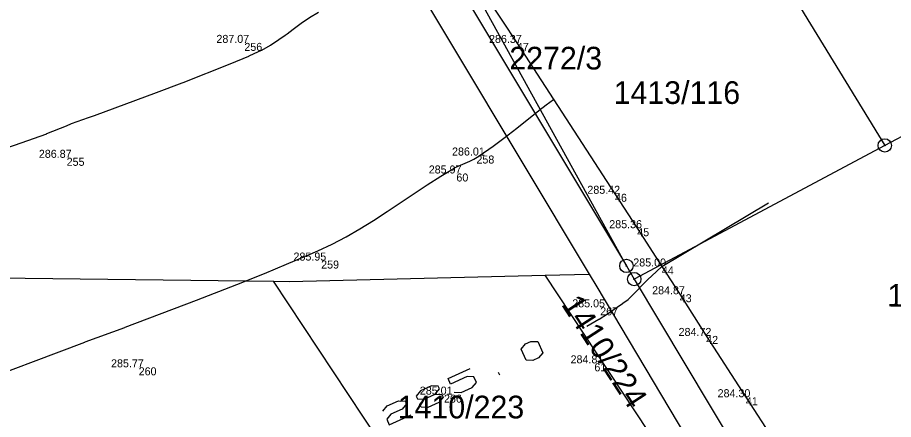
# Model space of a CAD drawing. Extents: x -771260 to -770828, y -1053564 to -1052811.
# Drawn here: x -771112.9 to -771047.3, y -1053090.5 to -1053060.4 of the extents above; entities that cross this region are included whole.
import ezdxf

# ---------------------------------------------------------------- set-up
doc = ezdxf.new("R2010")
doc.units = 0
for name, color, linetype in [('25_3_2019_oploceni', 7, 'Continuous'), ('25_3_2019_vrstevnice_interval_po_1m', 7, 'Continuous'), ('25_3_2019_vstup_vjezd_pozemek', 7, 'Continuous'), ('25_3_2019_zamereny_bod', 7, 'Continuous'), ('25_3_2019_zamereny_bod_cislo', 7, 'Continuous'), ('25_3_2019_zamereny_bod_vyska', 7, 'Continuous'), ('Default', 7, 'Continuous'), ('DKM_Hranice parcel', 7, 'Continuous'), ('DKM_Parcelní čísla', 7, 'Continuous'), ('DKM_Značky bodu BP', 7, 'Continuous')]:
    doc.layers.add(name, color=color, linetype=linetype)

# ---------------------------------------------------------------- blocks, each defined once
blk = doc.blocks.new('POINT_DISPLAY')
at = {"layer": 'Default'}
blk.add_line((0, 0), (0, 0), dxfattribs=at)

msp = doc.modelspace()

# ---------------------------------------------------------------- linework, layer by layer
at = {"layer": '25_3_2019_oploceni'}
for p, q in [((-771081.526, -1053053.138), (-771075.527, -1053062.309)), ((-771075.527, -1053062.309), (-771068.171, -1053073.614)), ((-771064.658, -1053079.062), (-771056.664, -1053074.299)), ((-771066.504, -1053076.194), (-771064.658, -1053079.062)), ((-771064.658, -1053079.062), (-771063.32, -1053081.145)), ((-771061.336, -1053084.269), (-771058.365, -1053088.862)), ((-771058.365, -1053088.862), (-771051.922, -1053098.735))]:
    msp.add_line(p, q, dxfattribs=at)
at = {"layer": '25_3_2019_vrstevnice_interval_po_1m'}
for points in [[(-771115.5, -1053070.771), (-771112.676, -1053069.796), (-771110.748, -1053069.112), (-771110.73, -1053069.106), (-771109.281, -1053068.52), (-771108.893, -1053068.348), (-771108.891, -1053068.347), (-771107.616, -1053067.887), (-771107.174, -1053067.738), (-771102.514, -1053066.021), (-771100.598, -1053065.298), (-771100.524, -1053065.269), (-771097.015, -1053063.864), (-771095.595, -1053063.287), (-771095.584, -1053063.283), (-771094.875, -1053062.961), (-771094.632, -1053062.851), (-771093.974, -1053062.479), (-771093.349, -1053062.062), (-771092.886, -1053061.721), (-771092.739, -1053061.621), (-771092.285, -1053061.278), (-771091.679, -1053060.838), (-771091.053, -1053060.41), (-771090.391, -1053060.004)], [(-771091.053, -1053060.41), (-771091.053, -1053060.41)], [(-771092.285, -1053061.278), (-771092.285, -1053061.278)], [(-771091.679, -1053060.838), (-771091.679, -1053060.838)], [(-771093.349, -1053062.062), (-771093.349, -1053062.062)], [(-771092.886, -1053061.721), (-771092.886, -1053061.721)], [(-771092.739, -1053061.621), (-771092.739, -1053061.621)], [(-771093.974, -1053062.479), (-771093.974, -1053062.479)], [(-771095.584, -1053063.283), (-771095.584, -1053063.283)], [(-771094.632, -1053062.851), (-771094.632, -1053062.851)], [(-771097.015, -1053063.864), (-771097.015, -1053063.864)], [(-771100.598, -1053065.298), (-771100.598, -1053065.298)], [(-771114.405, -1053087.185), (-771111.733, -1053086.186), (-771107.888, -1053084.726), (-771107.86, -1053084.715), (-771104.89, -1053083.629), (-771104.879, -1053083.625), (-771099.519, -1053081.59), (-771096.512, -1053080.417), (-771094.444, -1053079.583), (-771092.79, -1053078.899), (-771091.191, -1053078.216), (-771090.443, -1053077.897), (-771090.433, -1053077.892), (-771089.365, -1053077.392), (-771088.318, -1053076.838), (-771087.285, -1053076.239), (-771086.265, -1053075.606), (-771085.254, -1053074.949), (-771082.233, -1053072.938), (-771081.218, -1053072.289), (-771080.474, -1053071.837), (-771080.304, -1053071.734), (-771080.252, -1053071.702), (-771080.24, -1053071.695), (-771079.928, -1053071.535), (-771079.041, -1053071.166), (-771078.996, -1053071.143), (-771078.737, -1053071.009), (-771078.377, -1053070.795), (-771078.35, -1053070.779), (-771077.29, -1053070.042), (-771076.49, -1053069.439), (-771075.538, -1053068.693), (-771073.887, -1053067.376), (-771073.336, -1053066.956), (-771072.769, -1053066.548), (-771072.756, -1053066.538)], [(-771102.514, -1053066.021), (-771102.514, -1053066.021)], [(-771072.756, -1053066.538), (-771072.756, -1053066.538)], [(-771072.756, -1053066.538), (-771072.756, -1053066.538)], [(-771073.336, -1053066.956), (-771073.336, -1053066.956)], [(-771107.616, -1053067.887), (-771107.616, -1053067.887)], [(-771107.174, -1053067.738), (-771107.174, -1053067.738)], [(-771073.887, -1053067.376), (-771073.887, -1053067.376)], [(-771109.281, -1053068.52), (-771109.281, -1053068.52)], [(-771108.891, -1053068.347), (-771108.891, -1053068.347)], [(-771110.73, -1053069.106), (-771110.73, -1053069.106)], [(-771075.538, -1053068.693), (-771075.538, -1053068.693)], [(-771112.676, -1053069.796), (-771112.676, -1053069.796)], [(-771076.49, -1053069.439), (-771076.49, -1053069.439)], [(-771077.29, -1053070.042), (-771077.29, -1053070.042)], [(-771079.041, -1053071.166), (-771079.041, -1053071.166)], [(-771078.737, -1053071.009), (-771078.737, -1053071.009)], [(-771078.35, -1053070.779), (-771078.35, -1053070.779)], [(-771080.24, -1053071.695), (-771080.24, -1053071.695)], [(-771079.928, -1053071.535), (-771079.928, -1053071.535)], [(-771081.218, -1053072.289), (-771081.218, -1053072.289)], [(-771082.233, -1053072.938), (-771082.233, -1053072.938)], [(-771085.254, -1053074.949), (-771085.254, -1053074.949)], [(-771086.265, -1053075.606), (-771086.265, -1053075.606)], [(-771087.285, -1053076.239), (-771087.285, -1053076.239)], [(-771088.318, -1053076.838), (-771088.318, -1053076.838)], [(-771089.365, -1053077.392), (-771089.365, -1053077.392)], [(-771090.433, -1053077.892), (-771090.433, -1053077.892)], [(-771092.79, -1053078.899), (-771092.79, -1053078.899)], [(-771070.289, -1053083.547), (-771069.371, -1053083.013), (-771069.368, -1053083.011), (-771068.741, -1053082.609), (-771067.617, -1053081.851), (-771067.576, -1053081.824), (-771067.191, -1053081.53), (-771066.882, -1053081.249), (-771065.733, -1053080.053), (-771065.063, -1053079.428), (-771064.652, -1053079.073), (-771064.649, -1053079.07), (-771064.64, -1053079.062)], [(-771094.444, -1053079.583), (-771094.444, -1053079.583)], [(-771065.063, -1053079.428), (-771065.063, -1053079.428)], [(-771096.512, -1053080.417), (-771096.512, -1053080.417)], [(-771065.733, -1053080.053), (-771065.733, -1053080.053)], [(-771099.519, -1053081.59), (-771099.519, -1053081.59)], [(-771067.191, -1053081.53), (-771067.191, -1053081.53)], [(-771066.882, -1053081.249), (-771066.882, -1053081.249)], [(-771067.576, -1053081.824), (-771067.576, -1053081.824)], [(-771069.368, -1053083.011), (-771069.368, -1053083.011)], [(-771068.741, -1053082.609), (-771068.741, -1053082.609)], [(-771104.879, -1053083.625), (-771104.879, -1053083.625)], [(-771070.289, -1053083.547), (-771070.289, -1053083.547)], [(-771107.86, -1053084.715), (-771107.86, -1053084.715)], [(-771074.324, -1053086.103), (-771074.831, -1053086.082), (-771075.202, -1053085.253), (-771074.881, -1053084.861), (-771074.467, -1053084.675), (-771073.96, -1053084.696), (-771073.588, -1053085.524), (-771073.91, -1053085.917), (-771074.324, -1053086.103)], [(-771111.733, -1053086.186), (-771111.733, -1053086.186)], [(-771080.214, -1053088.497), (-771079.707, -1053088.518), (-771078.879, -1053088.147), (-771078.558, -1053087.754), (-771078.743, -1053087.34), (-771079.25, -1053087.318), (-771080.493, -1053087.876), (-771080.678, -1053087.462), (-771079.022, -1053086.718)], [(-771076.808, -1053087.218), (-771076.901, -1053087.011)], [(-771081.642, -1053088.64), (-771081.321, -1053088.247), (-771081.414, -1053088.04), (-771081.921, -1053088.019), (-771082.749, -1053088.391), (-771083.07, -1053088.783), (-771082.977, -1053088.991), (-771082.47, -1053089.012)], [(-771081.642, -1053088.64), (-771081.135, -1053088.661), (-771081.042, -1053088.868), (-771081.363, -1053089.261), (-771082.192, -1053089.633), (-771082.699, -1053089.612), (-771082.791, -1053089.405), (-771082.47, -1053089.012)], [(-771082.47, -1053089.012), (-771081.642, -1053088.64)], [(-771085.555, -1053089.898), (-771085.234, -1053089.505), (-771084.405, -1053089.134), (-771083.898, -1053089.155), (-771083.805, -1053089.362), (-771084.127, -1053089.755), (-771084.955, -1053090.127), (-771085.276, -1053090.519), (-771085.09, -1053090.933), (-771083.434, -1053090.19)]]:
    msp.add_lwpolyline(points, dxfattribs=at)
at = {"layer": '25_3_2019_vstup_vjezd_pozemek'}
for p, q in [((-771068.171, -1053073.614), (-771066.504, -1053076.194)), ((-771063.32, -1053081.145), (-771061.336, -1053084.269))]:
    msp.add_line(p, q, dxfattribs=at)
at = {"layer": 'DKM_Hranice parcel'}
for p, q in [((-771070.33, -1053033.39), (-771047.96, -1053069.99)), ((-771090.52, -1053040.24), (-771067.32, -1053079.02)), ((-771031.2, -1053061.05), (-771047.96, -1053069.99)), ((-771047.96, -1053069.99), (-771066.73, -1053080.01)), ((-771067.32, -1053079.02), (-771066.73, -1053080.01)), ((-771169.61, -1053079.22), (-771093.77, -1053080.17)), ((-771073.41, -1053079.72), (-771070.11, -1053079.64)), ((-771065.66, -1053091.43), (-771073.41, -1053079.72)), ((-771080.25, -1053100.58), (-771093.77, -1053080.17))]:
    msp.add_line(p, q, dxfattribs=at)
for points in [[(-771101.98, -1053027.34), (-771085.38, -1053054.1), (-771070.11, -1053079.64)], [(-771067.32, -1053079.02), (-771082.18, -1053052.03), (-771088.72, -1053042.09)], [(-771093.77, -1053080.17), (-771092.55, -1053080.19), (-771073.41, -1053079.72)], [(-771070.11, -1053079.64), (-771069.54, -1053080.6), (-771057.49, -1053100.84), (-771043.28, -1053124.36), (-771026.92, -1053146.17), (-771010.22, -1053166.92)], [(-771066.73, -1053080.01), (-771055.26, -1053099.19), (-771054.84, -1053099.89)]]:
    msp.add_lwpolyline(points, dxfattribs=at)
at = {"layer": 'DKM_Značky bodu BP'}
for centre, radius in [((-771047.96, -1053069.99), 0.5), ((-771047.96, -1053069.99), 0.0303), ((-771067.32, -1053079.02), 0.5), ((-771067.32, -1053079.02), 0.0303), ((-771066.73, -1053080.01), 0.5), ((-771066.73, -1053080.01), 0.0303)]:
    msp.add_circle(centre, radius, dxfattribs=at)

# ---------------------------------------------------------------- block references
at = {"layer": '25_3_2019_zamereny_bod', "xscale": 0.1, "yscale": 0.10000000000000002}
for p in [(-771095.942, -1053062.304), (-771075.527, -1053062.309), (-771109.256, -1053070.919), (-771078.554, -1053070.746), (-771080.056, -1053072.094), (-771068.171, -1053073.615), (-771066.504, -1053076.194), (-771090.188, -1053078.621), (-771064.659, -1053079.062), (-771063.32, -1053081.145), (-771069.279, -1053082.124), (-771061.336, -1053084.269), (-771069.715, -1053086.324), (-771103.862, -1053086.622), (-771080.985, -1053088.669), (-771058.366, -1053088.863)]:
    msp.add_blockref('POINT_DISPLAY', p, dxfattribs=at)

# ---------------------------------------------------------------- texts
at = {"layer": '25_3_2019_zamereny_bod_cislo'}
for s, p in [('256', (-771095.942, -1053062.904)), ('47', (-771075.527, -1053062.909)), ('255', (-771109.256, -1053071.519)), ('258', (-771078.554, -1053071.346)), ('60', (-771080.056, -1053072.694)), ('46', (-771068.171, -1053074.215)), ('45', (-771066.504, -1053076.794)), ('259', (-771090.188, -1053079.221)), ('44', (-771064.659, -1053079.662)), ('43', (-771063.32, -1053081.745)), ('267', (-771069.279, -1053082.724)), ('42', (-771061.336, -1053084.869)), ('61', (-771069.715, -1053086.924)), ('260', (-771103.862, -1053087.222)), ('266', (-771080.985, -1053089.269)), ('41', (-771058.366, -1053089.463))]:
    msp.add_text(s, height=0.6, dxfattribs=at).set_placement(p)
at = {"layer": '25_3_2019_zamereny_bod_vyska'}
for s, p in [('287.07 ', (-771098.036, -1053062.304)), ('286.37 ', (-771077.611, -1053062.309)), ('286.87 ', (-771111.34, -1053070.919)), ('286.01 ', (-771080.382, -1053070.746)), ('285.97 ', (-771082.126, -1053072.094)), ('285.42 ', (-771070.241, -1053073.615)), ('285.36 ', (-771068.602, -1053076.194)), ('285.95 ', (-771092.26, -1053078.621)), ('285.00 ', (-771066.801, -1053079.062)), ('284.87 ', (-771065.388, -1053081.145)), ('285.05 ', (-771071.375, -1053082.124)), ('284.72 ', (-771063.406, -1053084.269)), ('285.77 ', (-771105.93, -1053086.622)), ('284.81 ', (-771071.5, -1053086.324)), ('285.01 ', (-771082.796, -1053088.669)), ('284.30 ', (-771060.483, -1053088.863))]:
    msp.add_text(s, height=0.6, dxfattribs=at).set_placement(p)
at = {"layer": 'DKM_Parcelní čísla'}
for s, p in [('2272/3', (-771076.09, -1053064.298)), ('1413/116', (-771068.275, -1053066.88)), ('1410/223', (-771084.455, -1053090.45))]:
    msp.add_text(s, height=1.7, dxfattribs=at).set_placement(p)
for s, rotation, p in [('1413/90', 359, (-771047.78, -1053082.059)), ('1410/224', 303, (-771072.239, -1053081.903))]:
    msp.add_text(s, height=1.7, rotation=rotation, dxfattribs=at).set_placement(p)

doc.saveas('drawing.dxf')
